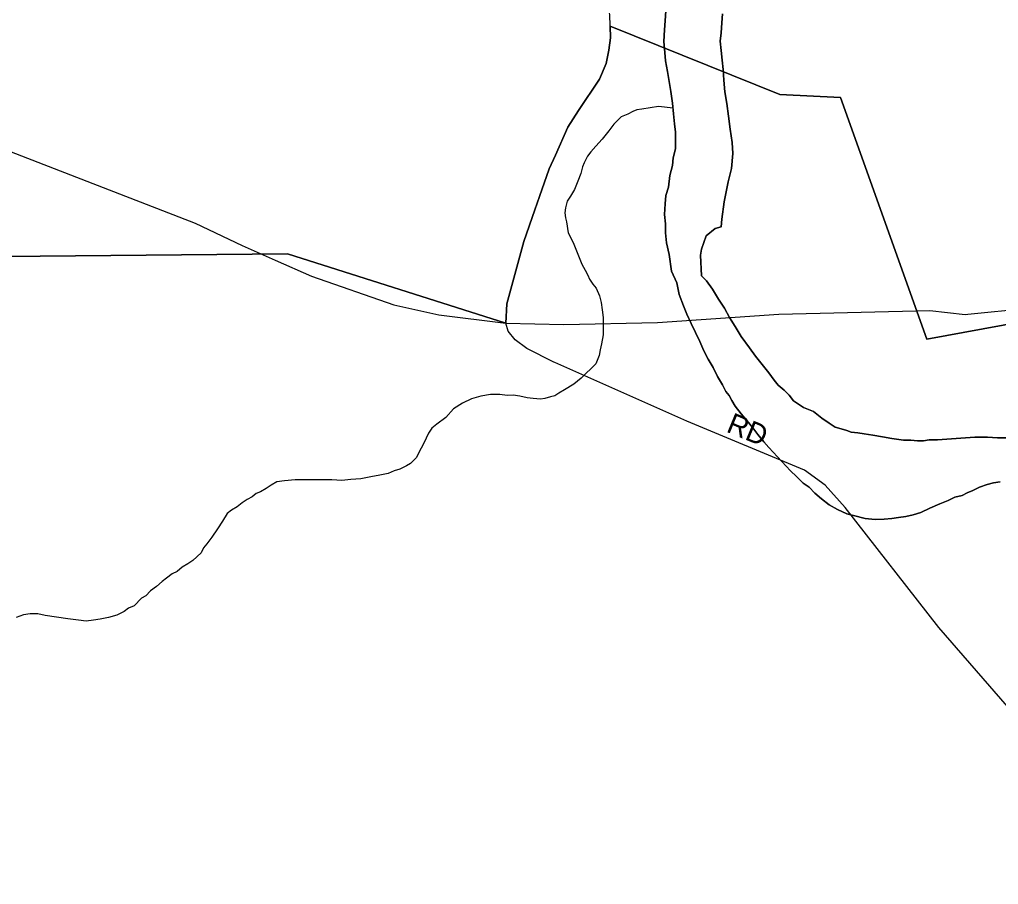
# Model space of a CAD drawing. Extents: x 2010165 to 2382125, y 1060529 to 1407316.
# Drawn here: x 2263915 to 2266279, y 1247754 to 1249843 of the extents above; entities that cross this region are included whole.
import ezdxf

# ---------------------------------------------------------------- set-up
doc = ezdxf.new("R2010")
doc.units = 0
for name, color, linetype in [('GM_X_City_Street', 7, 'Continuous'), ('GM_X_City_Street_Text', 7, 'Continuous'), ('GM_X_Corporation', 7, 'Continuous'), ('GM_X_Major_River', 7, 'Continuous'), ('GM_X_Minor_River', 7, 'Continuous')]:
    doc.layers.add(name, color=color, linetype=linetype)

msp = doc.modelspace()

# ---------------------------------------------------------------- linework, layer by layer
at = {"layer": 'GM_X_City_Street'}
for points in [[(2265089, 1249110), (2265092, 1249157), (2265132.5, 1249307), (2265159.3, 1249383.4), (2265170.6, 1249415.6), (2265194.1, 1249482.4), (2265208.9, 1249515.7), (2265239.2, 1249583.7), (2265264.7, 1249623.8), (2265315.2, 1249699.7), (2265331.8, 1249737.1), (2265334.9, 1249753.1), (2265338, 1249769.1), (2265342.3, 1249799.6), (2265341.6, 1249827.7), (2265340.8, 1249855.7), (2265340, 1249859)], [(2263020.8, 1249614.5), (2263041.1, 1249615.1), (2263231.6, 1249620.8), (2263401.6, 1249646.6), (2263697.2, 1249600.2), (2264339.4, 1249351.7), (2264452.6, 1249297.6), (2264532.3, 1249262.2)], [(2264532.3, 1249262.2), (2264619.8, 1249223.3), (2264819.1, 1249154), (2264927.2, 1249130.3), (2265089, 1249110)], [(2266204.9, 1249131.8), (2266350.6, 1249146), (2266506.8, 1249165.1), (2266627.6, 1249180.9)], [(2265089, 1249110), (2265229.6, 1249106.7), (2265455.9, 1249111.7), (2265748.2, 1249132), (2266113, 1249140.4), (2266198.5, 1249131.2), (2266204.9, 1249131.8)], [(2265208, 1249014.7), (2265205.4, 1249015.8), (2265140.1, 1249049.2), (2265111.5, 1249069.4), (2265095, 1249090.7), (2265089, 1249110)], [(2266630.7, 1247754.3), (2266500.1, 1247944.4), (2266391.3, 1248079.6), (2266135.2, 1248375), (2265908.9, 1248664.8), (2265860.5, 1248718.9), (2265810.1, 1248754.8), (2265526.6, 1248873.5), (2265208, 1249014.7)]]:
    msp.add_lwpolyline(points, dxfattribs=at)
at = {"layer": 'GM_X_Corporation'}
for points in [[(2263026.4, 1249263.3), (2264562.3, 1249277.5), (2265089, 1249110), (2265092, 1249157.1), (2265132.5, 1249307), (2265159.3, 1249383.4), (2265170.6, 1249415.6), (2265194.1, 1249482.4), (2265208.9, 1249515.7), (2265239.2, 1249583.7), (2265264.7, 1249623.8), (2265315.2, 1249699.7), (2265331.8, 1249737.1), (2265334.9, 1249753.1), (2265338, 1249769.1), (2265342.3, 1249799.6), (2265341.6, 1249827.7), (2265751.2, 1249662.2), (2265897.3, 1249655.3), (2266105.9, 1249071.1), (2266562, 1249154.8)], [(2266562, 1249154.8), (2266105.9, 1249071.1), (2265897.3, 1249655.3), (2265751.2, 1249662.2), (2265341.6, 1249827.7), (2265342.3, 1249799.6), (2265338, 1249769.1), (2265334.9, 1249753.1), (2265331.8, 1249737.1), (2265315.2, 1249699.7), (2265264.7, 1249623.8), (2265239.2, 1249583.7), (2265208.9, 1249515.7), (2265194.1, 1249482.4), (2265170.6, 1249415.6), (2265159.3, 1249383.4), (2265132.5, 1249307), (2265092, 1249157.1), (2265089, 1249110), (2264562.3, 1249277.5), (2263026.4, 1249263.3)]]:
    msp.add_lwpolyline(points, dxfattribs=at)
at = {"layer": 'GM_X_Major_River'}
for points in [[(2265476, 1249864.6), (2265474.2, 1249840.4), (2265472.4, 1249818.3), (2265470.6, 1249790.2), (2265472.9, 1249764.1), (2265475.1, 1249744), (2265479.3, 1249717.9), (2265483.5, 1249693.8), (2265487.8, 1249669.7), (2265492, 1249641.6), (2265494.3, 1249615.5), (2265496.5, 1249591.4), (2265498.7, 1249571.4), (2265498.9, 1249553.3), (2265499.1, 1249531.2), (2265493.2, 1249509), (2265491.4, 1249490.9), (2265485.6, 1249466.8), (2265481.8, 1249438.6), (2265476, 1249418.5), (2265474.1, 1249398.4), (2265472.4, 1249372.3)], [(2265472.4, 1249372.3), (2265474.1, 1249398.4), (2265476, 1249418.5), (2265481.8, 1249438.6), (2265485.6, 1249466.8), (2265491.4, 1249490.9), (2265493.2, 1249509), (2265499.1, 1249531.2), (2265498.9, 1249553.3), (2265498.7, 1249571.4), (2265496.5, 1249591.4), (2265494.3, 1249615.5), (2265492, 1249641.6), (2265487.8, 1249669.7), (2265483.5, 1249693.8), (2265479.3, 1249717.9), (2265475.1, 1249744), (2265472.9, 1249764.1), (2265470.6, 1249790.2), (2265472.4, 1249818.3), (2265474.2, 1249840.4), (2265476, 1249864.6)], [(2265884.5, 1248858.6), (2265870.4, 1248868.5), (2265852.2, 1248880.4), (2265832, 1248896.4), (2265807.8, 1248906.3), (2265795.7, 1248914.2), (2265783.6, 1248922.2), (2265773.4, 1248936.2), (2265761.3, 1248948.2), (2265747.1, 1248960.1), (2265737, 1248972.1), (2265724.7, 1248990.1), (2265708.5, 1249010.1), (2265692.3, 1249030.1), (2265678, 1249050.1), (2265657.7, 1249078.1), (2265643.4, 1249102.1), (2265629.2, 1249124.1), (2265616.9, 1249146.1), (2265602.7, 1249168.2), (2265588.4, 1249192.2), (2265574.2, 1249212.2), (2265562, 1249224.1), (2265559.6, 1249274.4), (2265561.5, 1249288.4), (2265573.2, 1249320.7), (2265595.1, 1249338.9), (2265609.2, 1249343), (2265611, 1249361.1), (2265616.7, 1249403.3), (2265626.3, 1249451.6), (2265634, 1249483.8), (2265637.7, 1249520), (2265635.5, 1249546.1), (2265631.2, 1249578.3), (2265626.8, 1249610.4), (2265622.6, 1249640.5), (2265618.3, 1249668.6), (2265616, 1249696.7), (2265613.8, 1249722.8), (2265611.6, 1249744.9), (2265609.4, 1249769), (2265607.2, 1249791.1), (2265609, 1249811.2), (2265610.8, 1249835.3), (2265612.6, 1249857.4)], [(2265612.6, 1249857.4), (2265610.8, 1249835.3), (2265609, 1249811.2), (2265607.2, 1249791.1), (2265609.4, 1249769), (2265611.6, 1249744.9), (2265613.8, 1249722.8), (2265616, 1249696.7), (2265618.3, 1249668.6), (2265622.6, 1249640.5), (2265626.8, 1249610.4), (2265631.2, 1249578.3), (2265635.5, 1249546.1), (2265637.7, 1249520), (2265634, 1249483.8), (2265626.3, 1249451.6), (2265616.7, 1249403.3), (2265611, 1249361.1), (2265609.2, 1249343), (2265595.1, 1249338.9), (2265573.2, 1249320.7), (2265561.5, 1249288.4), (2265559.6, 1249274.4), (2265562, 1249224.1), (2265574.2, 1249212.2), (2265588.4, 1249192.2), (2265602.7, 1249168.2), (2265616.9, 1249146.1), (2265629.2, 1249124.1), (2265643.4, 1249102.1), (2265657.7, 1249078.1), (2265678, 1249050.1), (2265692.3, 1249030.1), (2265708.5, 1249010.1), (2265724.7, 1248990.1), (2265737, 1248972.1), (2265747.1, 1248960.1), (2265761.3, 1248948.2), (2265773.4, 1248936.2), (2265783.6, 1248922.2), (2265795.7, 1248914.2), (2265807.8, 1248906.3), (2265832, 1248896.4), (2265852.2, 1248880.4), (2265870.4, 1248868.5), (2265884.5, 1248858.6)], [(2265472.4, 1249372.3), (2265474.6, 1249350.2), (2265474.8, 1249328.1), (2265477, 1249304), (2265483.3, 1249275.9), (2265489.6, 1249235.7), (2265501.9, 1249207.7), (2265508.2, 1249179.6), (2265518.5, 1249151.5), (2265526.7, 1249131.5), (2265537, 1249109.4), (2265547.2, 1249087.4), (2265557.4, 1249065.4), (2265567.7, 1249043.3), (2265577.9, 1249023.3), (2265590.1, 1249003.3), (2265600.3, 1248981.3), (2265612.6, 1248961.2), (2265620.7, 1248945.2), (2265628.9, 1248935.2), (2265635, 1248923.2), (2265643.1, 1248909.2), (2265657.4, 1248891.2), (2265671.6, 1248875.2), (2265685.8, 1248857.2), (2265698, 1248841.2), (2265712.2, 1248823.3), (2265724.3, 1248809.3), (2265777, 1248753.3), (2265791.2, 1248739.4), (2265807.4, 1248723.4), (2265821.6, 1248713.5), (2265835.8, 1248699.5), (2265851.9, 1248685.5), (2265870.1, 1248671.6), (2265890.3, 1248659.7), (2265912.5, 1248649.8), (2265928.6, 1248645.8), (2265956.8, 1248638), (2265980.9, 1248636.1), (2266003, 1248636.3), (2266021, 1248638.4), (2266037.1, 1248640.5), (2266055.1, 1248642.7), (2266073.1, 1248646.8), (2266091.2, 1248652.9), (2266113.2, 1248663.1), (2266137.1, 1248673.3), (2266157.2, 1248681.5), (2266173.1, 1248689.7), (2266191.2, 1248693.8), (2266203.2, 1248699.9), (2266217.2, 1248706), (2266233.2, 1248714.2), (2266251.2, 1248720.3), (2266267.2, 1248724.4), (2266283.2, 1248726.6)], [(2266283.2, 1248726.6), (2266267.2, 1248724.4), (2266251.2, 1248720.3), (2266233.2, 1248714.2), (2266217.2, 1248706), (2266203.2, 1248699.9), (2266191.2, 1248693.8), (2266173.1, 1248689.7), (2266157.2, 1248681.5), (2266137.1, 1248673.3), (2266113.2, 1248663.1), (2266091.2, 1248652.9), (2266073.1, 1248646.8), (2266055.1, 1248642.7), (2266037.1, 1248640.5), (2266021, 1248638.4), (2266003, 1248636.3), (2265980.9, 1248636.1), (2265956.8, 1248638), (2265928.6, 1248645.8), (2265912.5, 1248649.8), (2265890.3, 1248659.7), (2265870.1, 1248671.6), (2265851.9, 1248685.5), (2265835.8, 1248699.5), (2265821.6, 1248713.5), (2265807.4, 1248723.4), (2265791.2, 1248739.4), (2265777, 1248753.3), (2265724.3, 1248809.3), (2265712.2, 1248823.3), (2265698, 1248841.2), (2265685.8, 1248857.2), (2265671.6, 1248875.2), (2265657.4, 1248891.2), (2265643.1, 1248909.2), (2265635, 1248923.2), (2265628.9, 1248935.2), (2265620.7, 1248945.2), (2265612.6, 1248961.2), (2265600.3, 1248981.3), (2265590.1, 1249003.3), (2265577.9, 1249023.3), (2265567.7, 1249043.3), (2265557.4, 1249065.4), (2265547.2, 1249087.4), (2265537, 1249109.4), (2265526.7, 1249131.5), (2265518.5, 1249151.5), (2265508.2, 1249179.6), (2265501.9, 1249207.7), (2265489.6, 1249235.7), (2265483.3, 1249275.9), (2265477, 1249304), (2265474.8, 1249328.1), (2265474.6, 1249350.2), (2265472.4, 1249372.3)], [(2266300.4, 1248833.2), (2266276.3, 1248833), (2266252.2, 1248834.9), (2266222, 1248834.7), (2266131.8, 1248828), (2266111.7, 1248827.9), (2266097.6, 1248825.8), (2266083.6, 1248825.7), (2266067.5, 1248827.6), (2266049.4, 1248827.5), (2266021.3, 1248831.3), (2265999.2, 1248835.2), (2265975.1, 1248839.1), (2265954.9, 1248842.9), (2265938.9, 1248844.8), (2265922.8, 1248846.8), (2265912.7, 1248850.7), (2265898.6, 1248854.6), (2265884.5, 1248858.6)], [(2265884.5, 1248858.6), (2265898.6, 1248854.6), (2265912.7, 1248850.7), (2265922.8, 1248846.8), (2265938.9, 1248844.8), (2265954.9, 1248842.9), (2265975.1, 1248839.1), (2265999.2, 1248835.2), (2266021.3, 1248831.3), (2266049.4, 1248827.5), (2266067.5, 1248827.6), (2266083.6, 1248825.7), (2266097.6, 1248825.8), (2266111.7, 1248827.9), (2266131.8, 1248828), (2266222, 1248834.7), (2266252.2, 1248834.9), (2266276.3, 1248833), (2266300.4, 1248833.2)]]:
    msp.add_lwpolyline(points, dxfattribs=at)
at = {"layer": 'GM_X_Minor_River'}
for points in [[(2265493.1, 1249629.2), (2265458, 1249633.4), (2265417.9, 1249627.1), (2265405.9, 1249625), (2265395.9, 1249620.9), (2265383.9, 1249614.8), (2265367.9, 1249608.7), (2265350, 1249590.5), (2265338, 1249574.3), (2265322.2, 1249554.1), (2265306.2, 1249537.9), (2265294.3, 1249523.8), (2265286.4, 1249513.7), (2265278.5, 1249497.6), (2265274.6, 1249487.5), (2265270.7, 1249471.4), (2265262.8, 1249453.2), (2265255, 1249433.1), (2265245.1, 1249417), (2265237.2, 1249404.8), (2265233.3, 1249388.8), (2265231.4, 1249376.7), (2265233.5, 1249364.6), (2265235.6, 1249354.6), (2265239.8, 1249328.5), (2265252.1, 1249304.5), (2265260.3, 1249284.4), (2265266.5, 1249268.4), (2265272.7, 1249252.4), (2265280.8, 1249238.4), (2265286.9, 1249226.3), (2265291.1, 1249216.3), (2265299.2, 1249204.3), (2265307.3, 1249194.3), (2265315.5, 1249176.3), (2265319.7, 1249160.3), (2265321.8, 1249142.2), (2265324, 1249124.1), (2265324.2, 1249104), (2265324.4, 1249081.9), (2265320.6, 1249059.8), (2265316.7, 1249045.7), (2265314.8, 1249031.6), (2265306.9, 1249011.5), (2265271.1, 1248977.1), (2265253.2, 1248962.9), (2265231.2, 1248948.7), (2265217.2, 1248940.6), (2265207.2, 1248934.4), (2265197.2, 1248932.4), (2265183.2, 1248928.3), (2265173.2, 1248926.2), (2265155.1, 1248928.1), (2265141, 1248930), (2265122.9, 1248933.9), (2265106.8, 1248935.8), (2265092.8, 1248935.7), (2265074.7, 1248937.6), (2265052.6, 1248937.4), (2265028.6, 1248933.3), (2265006.5, 1248927.1), (2264984.5, 1248916.9), (2264962.6, 1248902.7), (2264944.7, 1248882.5), (2264922.7, 1248866.3), (2264910.8, 1248856.1), (2264902.9, 1248844), (2264896.9, 1248831.9), (2264891, 1248819.8), (2264885.1, 1248807.7), (2264879.2, 1248797.6), (2264873.3, 1248785.6), (2264859.3, 1248771.4), (2264849.3, 1248765.3), (2264833.4, 1248757.2), (2264819.3, 1248753.1), (2264805.3, 1248746.9), (2264785.3, 1248742.8), (2264763.3, 1248738.6), (2264739.2, 1248734.4), (2264715.1, 1248732.3), (2264693.1, 1248730.1), (2264668.9, 1248732), (2264636.8, 1248731.8), (2264604.7, 1248731.5), (2264580.6, 1248731.4), (2264554.5, 1248729.2), (2264536.5, 1248727.1), (2264522.5, 1248718.9), (2264510.5, 1248710.8), (2264496.5, 1248702.7), (2264486.5, 1248698.6), (2264476.6, 1248690.5), (2264464.6, 1248684.4), (2264452.6, 1248676.3), (2264440.6, 1248666.1), (2264426.7, 1248658), (2264416.7, 1248649.9)], [(2264416.7, 1248649.9), (2264404.8, 1248631.8), (2264392.9, 1248613.6), (2264379.1, 1248593.4), (2264367.2, 1248577.2), (2264359.2, 1248567.1), (2264353.3, 1248555.1), (2264333.4, 1248536.8), (2264321.4, 1248528.7), (2264307.4, 1248520.6), (2264295.5, 1248510.5), (2264283.5, 1248504.4), (2264269.5, 1248494.2), (2264259.5, 1248486.1), (2264245.6, 1248474), (2264231.6, 1248463.8), (2264219.7, 1248451.7), (2264209.7, 1248445.6), (2264191.8, 1248427.4), (2264177.8, 1248421.3), (2264167.8, 1248413.2), (2264149.8, 1248405), (2264129.8, 1248398.8), (2264109.8, 1248394.7), (2264093.7, 1248392.6), (2264075.7, 1248390.5), (2264057.6, 1248392.3), (2264031.5, 1248396.2), (2263977.2, 1248403.9), (2263959.1, 1248407.8), (2263941, 1248407.6), (2263925, 1248405.5), (2263907, 1248399.4)]]:
    msp.add_lwpolyline(points, dxfattribs=at)

# ---------------------------------------------------------------- texts
at = {"layer": 'GM_X_City_Street_Text'}
msp.add_text('RD', height=50, rotation=337.6225, dxfattribs=at).set_placement((2265619.2, 1248848.6))

doc.saveas('drawing.dxf')
